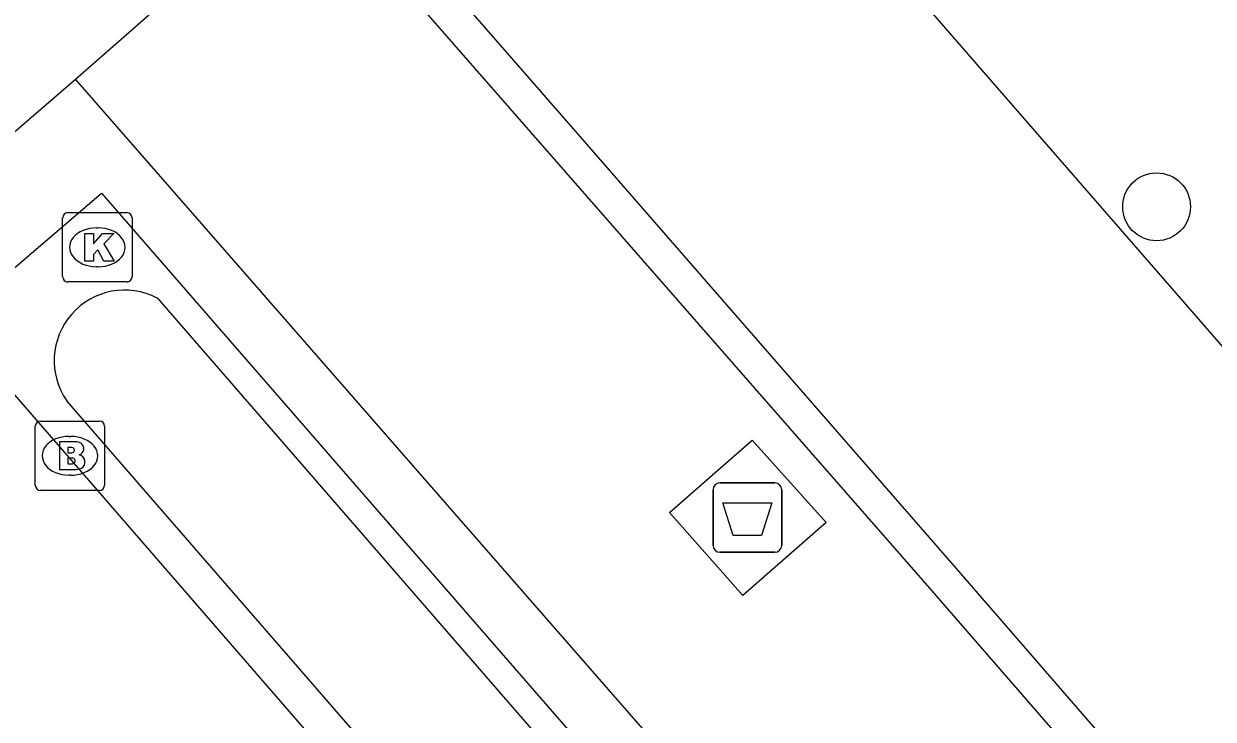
# Model space of a CAD drawing. Extents: x 155888 to 156864, y 383882 to 384671.
# Drawn here: x 156275.97 to 156293.12, y 384078.81 to 384088.84 of the extents above; entities that cross this region are included whole.
import ezdxf

# ---------------------------------------------------------------- set-up
doc = ezdxf.new("R2010")
doc.units = 0
for name, color, linetype in [('IMGEO_Afval_apart_plaats', 7, 'Continuous'), ('IMGEO_Boom', 7, 'Continuous'), ('IMGEO_Brandkraan', 7, 'Continuous'), ('IMGEO_Greppel_droge_sloot', 7, 'Continuous'), ('IMGEO_Kolk', 7, 'Continuous'), ('IMGEO_Parkeervlak_open', 7, 'Continuous'), ('IMGEO_Rijbaan_lokaal_gesloten', 7, 'Continuous'), ('IMGEO_Rijbaan_lokaal_open', 7, 'Continuous'), ('IMGEO_Voetpad_gesloten', 7, 'Continuous'), ('IMGEO_Voetpad_open', 7, 'Continuous')]:
    doc.layers.add(name, color=color, linetype=linetype)

msp = doc.modelspace()

# ---------------------------------------------------------------- linework, layer by layer
at = {"layer": 'IMGEO_Afval_apart_plaats'}
for p, q in [((156285.907, 384081.32), (156285.907, 384082.12)), ((156285.907, 384082.12), (156285.907, 384081.32)), ((156286.007, 384082.22), (156286.797, 384082.22)), ((156286.797, 384082.22), (156286.007, 384082.22)), ((156286.897, 384082.12), (156286.897, 384081.32)), ((156286.897, 384081.32), (156286.897, 384082.12)), ((156286.797, 384081.22), (156286.007, 384081.22)), ((156286.007, 384081.22), (156286.797, 384081.22))]:
    msp.add_line(p, q, dxfattribs=at)
msp.add_lwpolyline([(156286.05, 384081.934), (156286.754, 384081.934), (156286.605, 384081.464), (156286.199, 384081.464), (156286.05, 384081.934)], dxfattribs=at)
for centre, start, end in [((156286.007, 384082.12), 90, 180), ((156286.007, 384082.12), 90, 180), ((156286.797, 384082.12), 0, 90), ((156286.797, 384082.12), 360, 90), ((156286.007, 384081.32), 180, 270), ((156286.007, 384081.32), 180, 270), ((156286.797, 384081.32), 270, 0), ((156286.797, 384081.32), 270, 0)]:
    msp.add_arc(centre, 0.1, start, end, dxfattribs=at)
at = {"layer": 'IMGEO_Boom'}
msp.add_circle((156292.304, 384086.201), 0.489, dxfattribs=at)
at = {"layer": 'IMGEO_Brandkraan'}
for p, q in [((156276.13, 384082.186), (156276.13, 384083.038)), ((156276.205, 384083.112), (156277.057, 384083.112)), ((156277.131, 384083.038), (156277.131, 384082.186)), ((156276.618, 384082.892), (156276.643, 384082.892)), ((156276.641, 384082.332), (156276.616, 384082.332)), ((156277.057, 384082.112), (156276.205, 384082.112))]:
    msp.add_line(p, q, dxfattribs=at)
for points in [[(156276.13, 384082.186), (156276.13, 384083.038)], [(156276.205, 384083.112), (156277.057, 384083.112)], [(156277.131, 384083.038), (156277.131, 384082.186)], [(156276.478, 384082.812), (156276.478, 384082.412), (156276.691, 384082.412)], [(156276.709, 384082.812), (156276.478, 384082.812)], [(156276.657, 384082.731), (156276.603, 384082.731), (156276.603, 384082.655)], [(156276.603, 384082.655), (156276.656, 384082.655)], [(156276.665, 384082.579), (156276.603, 384082.579), (156276.603, 384082.498)], [(156276.603, 384082.498), (156276.665, 384082.498)], [(156277.057, 384082.112), (156276.205, 384082.112)]]:
    msp.add_lwpolyline(points, dxfattribs=at)
for centre, radius, start, end in [((156276.207, 384083.036), 0.0765, 91.552, 178.448), ((156276.207, 384083.036), 0.0765, 91.552, 178.448), ((156277.055, 384083.036), 0.0765, 1.552, 88.448), ((156277.055, 384083.036), 0.0765, 1.552, 88.448), ((156276.713, 384082.667), 0.145, 59.4692, 91.5367), ((156276.738, 384082.714), 0.0922, 285.5137, 58.1501), ((156276.658, 384082.693), 0.0379, 267.8285, 90.9355), ((156276.743, 384082.522), 0.105, 301.3115, 78.989), ((156276.666, 384082.538), 0.0404, 269.8759, 90.5077), ((156276.697, 384082.663), 0.251, 268.6676, 293.5347), ((156276.207, 384082.188), 0.0765, 181.552, 268.448), ((156276.207, 384082.188), 0.0765, 181.552, 268.448), ((156277.055, 384082.188), 0.0765, 271.552, 358.448), ((156277.055, 384082.188), 0.0765, 271.552, 358.448)]:
    msp.add_arc(centre, radius, start, end, dxfattribs=at)
for centre, major_axis, ratio, start_param, end_param in [((156276.617, 384082.612), (-0.387, 0.002), 0.722429, 4.712389, 7.853982), ((156276.642, 384082.612), (-0.39, 0.002), 0.717154, 1.570796, 4.712389)]:
    msp.add_ellipse(centre, major_axis=major_axis, ratio=ratio, start_param=start_param, end_param=end_param, dxfattribs=at)
at = {"layer": 'IMGEO_Greppel_droge_sloot'}
for points in [[(156277.889, 384084.887), (156305.009, 384053.659)], [(156303.575, 384052.333), (156276.584, 384083.402)]]:
    msp.add_lwpolyline(points, dxfattribs=at)
msp.add_arc((156277.421, 384083.982), 1.018, 62.6362, 214.7465, dxfattribs=at)
at = {"layer": 'IMGEO_Kolk'}
for p, q in [((156276.526, 384085.191), (156276.526, 384086.043)), ((156276.601, 384086.117), (156277.453, 384086.117)), ((156277.527, 384086.043), (156277.527, 384085.191)), ((156277.014, 384085.897), (156277.039, 384085.897)), ((156277.037, 384085.337), (156277.012, 384085.337)), ((156277.453, 384085.117), (156276.601, 384085.117))]:
    msp.add_line(p, q, dxfattribs=at)
for points in [[(156276.526, 384085.191), (156276.526, 384086.043)], [(156276.601, 384086.117), (156277.453, 384086.117)], [(156277.527, 384086.043), (156277.527, 384085.191)], [(156276.847, 384085.817), (156276.97, 384085.817), (156276.97, 384085.666), (156277.1, 384085.817), (156277.264, 384085.817), (156277.118, 384085.666), (156277.271, 384085.417), (156277.119, 384085.417), (156277.034, 384085.581), (156276.97, 384085.514), (156276.97, 384085.417), (156276.847, 384085.417), (156276.847, 384085.817)], [(156277.453, 384085.117), (156276.601, 384085.117)]]:
    msp.add_lwpolyline(points, dxfattribs=at)
for centre, start, end in [((156276.603, 384086.041), 91.552, 178.448), ((156276.603, 384086.041), 91.552, 178.448), ((156277.451, 384086.041), 1.552, 88.448), ((156277.451, 384086.041), 1.552, 88.448), ((156276.603, 384085.193), 181.552, 268.448), ((156276.603, 384085.193), 181.552, 268.448), ((156277.451, 384085.193), 271.552, 358.448), ((156277.451, 384085.193), 271.552, 358.448)]:
    msp.add_arc(centre, 0.0765, start, end, dxfattribs=at)
for centre, major_axis, ratio, start_param, end_param in [((156277.013, 384085.617), (-0.387, 0.002), 0.722429, 4.712389, 7.853982), ((156277.038, 384085.617), (-0.39, 0.002), 0.717154, 1.570796, 4.712389)]:
    msp.add_ellipse(centre, major_axis=major_axis, ratio=ratio, start_param=start_param, end_param=end_param, dxfattribs=at)
at = {"layer": 'IMGEO_Parkeervlak_open'}
msp.add_lwpolyline([(156276.712, 384088.043), (156280.05, 384090.968)], dxfattribs=at)
at = {"layer": 'IMGEO_Rijbaan_lokaal_gesloten'}
for points in [[(156317.543, 384056.292), (156284.205, 384094.584)], [(156280.427, 384091.296), (156283.957, 384087.246), (156289.413, 384080.986), (156306.544, 384061.236), (156310.724, 384056.416), (156314.044, 384052.599), (156341.332, 384021.196), (156345.148, 384016.792), (156359.753, 384000), (156367.328, 383991.29), (156368.7, 383989.651), (156369.329, 383988.906)]]:
    msp.add_lwpolyline(points, dxfattribs=at)
at = {"layer": 'IMGEO_Rijbaan_lokaal_open'}
msp.add_lwpolyline([(156280.05, 384090.968), (156289.03, 384080.704), (156306.19, 384060.953)], dxfattribs=at)
at = {"layer": 'IMGEO_Voetpad_gesloten'}
msp.add_lwpolyline([(156285.28, 384081.793), (156286.473, 384082.839), (156287.537, 384081.649), (156286.338, 384080.6), (156285.28, 384081.793)], dxfattribs=at)
at = {"layer": 'IMGEO_Voetpad_open'}
for points in [[(156273.953, 384085.664), (156276.712, 384088.043)], [(156302.817, 384058.029), (156285.623, 384077.838), (156276.712, 384088.043)], [(156274.92, 384084.542), (156277.086, 384086.398), (156306.425, 384052.676)], [(156304.211, 384050.794), (156274.92, 384084.542)]]:
    msp.add_lwpolyline(points, dxfattribs=at)

doc.saveas('drawing.dxf')
